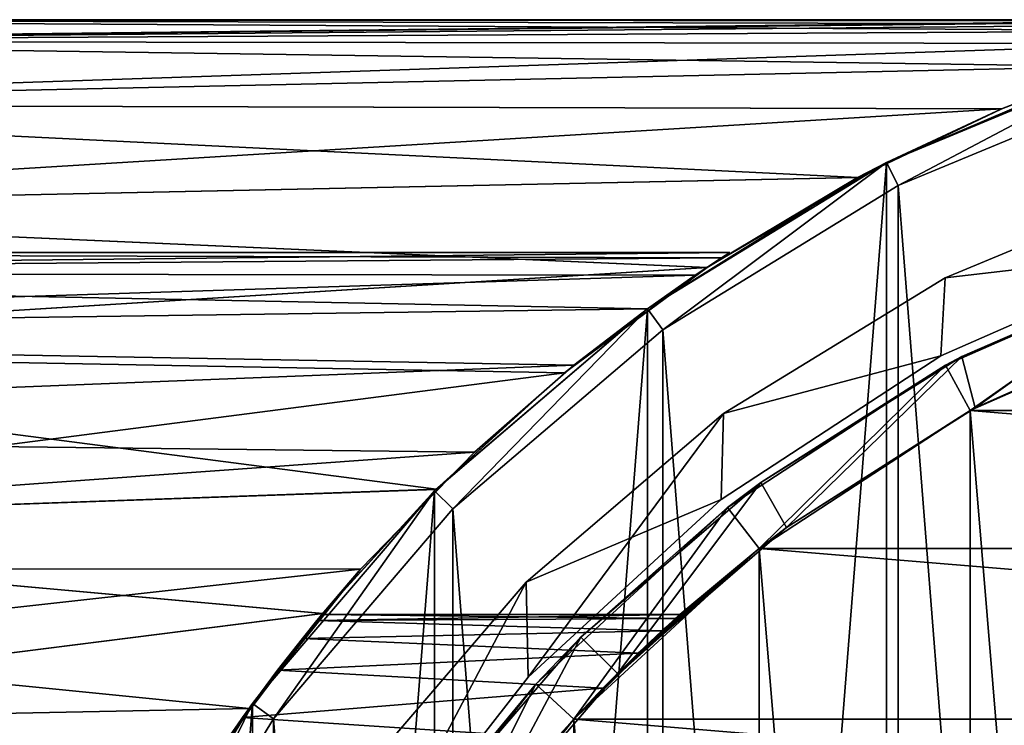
# Model space of a CAD drawing. Header units: millimetres. Extents: x -182 to 217, y -96 to 236.
# Tile 416 of 458: x 184 to 193, y 10 to 17. Entities that reach past the tile are written whole.
import ezdxf

# ---------------------------------------------------------------- set-up
doc = ezdxf.new("R2010")
doc.units = ezdxf.units.MM
doc.header["$LTSCALE"] = 52.148148
for name, color, linetype in [('823', 7, 'CONTINUOUS'), ('824', 7, 'CONTINUOUS'), ('826', 7, 'CONTINUOUS'), ('827', 7, 'CONTINUOUS'), ('829', 7, 'CONTINUOUS'), ('830', 7, 'CONTINUOUS'), ('832', 7, 'CONTINUOUS'), ('841', 7, 'CONTINUOUS'), ('845', 7, 'CONTINUOUS'), ('848', 7, 'CONTINUOUS'), ('850', 7, 'CONTINUOUS'), ('851', 7, 'CONTINUOUS'), ('852', 7, 'CONTINUOUS'), ('853', 7, 'CONTINUOUS'), ('861', 7, 'CONTINUOUS'), ('862', 7, 'CONTINUOUS'), ('863', 7, 'CONTINUOUS'), ('864', 7, 'CONTINUOUS'), ('880', 7, 'CONTINUOUS'), ('882', 7, 'CONTINUOUS'), ('885', 7, 'CONTINUOUS'), ('887', 7, 'CONTINUOUS'), ('888', 7, 'CONTINUOUS'), ('889', 7, 'CONTINUOUS')]:
    doc.layers.add(name, color=color, linetype=linetype)

msp = doc.modelspace()

# ---------------------------------------------------------------- linework, layer by layer
at = {"layer": '823', "color": 7, "linetype": 'CONTINUOUS', "true_color": 0xaaaaaa}
for points in [[(192.1688, 15.37, -69.5), (194.6697, 16.4058, -69.5), (192.1688, -15.37, -69.5), (192.1688, 15.37, -69.5)], [(192.1688, -15.37, -69.5), (194.6697, 16.4058, -69.5), (194.6697, -16.4058, -69.5), (192.1688, -15.37, -69.5)], [(189.8608, 13.9556, -69.5), (192.1688, 15.37, -69.5), (189.8608, -13.9556, -69.5), (189.8608, 13.9556, -69.5)], [(189.8608, -13.9556, -69.5), (192.1688, 15.37, -69.5), (192.1688, -15.37, -69.5), (189.8608, -13.9556, -69.5)], [(187.8024, 12.1976, -69.5), (189.8608, 13.9556, -69.5), (187.8024, -12.1976, -69.5), (187.8024, 12.1976, -69.5)], [(187.8024, -12.1976, -69.5), (189.8608, 13.9556, -69.5), (189.8608, -13.9556, -69.5), (187.8024, -12.1976, -69.5)], [(186.0444, 10.1392, -69.5), (187.8024, 12.1976, -69.5), (186.0444, -10.1392, -69.5), (186.0444, 10.1392, -69.5)], [(186.0444, -10.1392, -69.5), (187.8024, 12.1976, -69.5), (187.8024, -12.1976, -69.5), (186.0444, -10.1392, -69.5)], [(184.6301, 7.8312, -69.5), (186.0444, 10.1392, -69.5), (184.6301, -7.8312, -69.5), (184.6301, 7.8312, -69.5)], [(184.6301, -7.8312, -69.5), (186.0444, 10.1392, -69.5), (186.0444, -10.1392, -69.5), (184.6301, -7.8312, -69.5)]]:
    msp.add_3dface(points, dxfattribs=at)
at = {"layer": '824', "color": 7, "linetype": 'CONTINUOUS', "true_color": 0xaaaaaa}
for points in [[(194.6697, 16.4058, 29.5), (192.1688, 15.37, 29.5), (192.2822, 15.1471, 29.5), (194.6697, 16.4058, 29.5)], [(194.7467, 16.168, 29.5), (194.6697, 16.4058, 29.5), (192.2822, 15.1471, 29.5), (194.7467, 16.168, 29.5)], [(192.1688, 15.37, 29.5), (189.8608, 13.9556, 29.5), (190.0077, 13.7533, 29.5), (192.1688, 15.37, 29.5)], [(192.2822, 15.1471, 29.5), (192.1688, 15.37, 29.5), (190.0077, 13.7533, 29.5), (192.2822, 15.1471, 29.5)], [(189.8608, 13.9556, 29.5), (187.8024, 12.1976, 29.5), (187.9792, 12.0208, 29.5), (189.8608, 13.9556, 29.5)], [(190.0077, 13.7533, 29.5), (189.8608, 13.9556, 29.5), (187.9792, 12.0208, 29.5), (190.0077, 13.7533, 29.5)], [(187.8024, 12.1976, 29.5), (186.0444, 10.1392, 29.5), (186.2467, 9.9924, 29.5), (187.8024, 12.1976, 29.5)], [(187.9792, 12.0208, 29.5), (187.8024, 12.1976, 29.5), (186.2467, 9.9924, 29.5), (187.9792, 12.0208, 29.5)], [(186.0444, 10.1392, 29.5), (184.6301, 7.8312, 29.5), (184.8529, 7.7178, 29.5), (186.0444, 10.1392, 29.5)], [(186.2467, 9.9924, 29.5), (186.0444, 10.1392, 29.5), (184.8529, 7.7178, 29.5), (186.2467, 9.9924, 29.5)]]:
    msp.add_3dface(points, dxfattribs=at)
at = {"layer": '826', "color": 7, "linetype": 'CONTINUOUS', "true_color": 0xaaaaaa}
for points in [[(194.6697, 16.4058, -69.5), (192.1688, 15.37, -69.5), (194.3457, 16.297, 2.1307), (194.6697, 16.4058, -69.5)], [(192.1688, 15.37, 29.5), (194.6697, 16.4058, 29.5), (193.2822, 15.8882, 11.3036), (192.1688, 15.37, 29.5)], [(193.2822, 15.8882, 11.3036), (194.6697, 16.4058, 29.5), (194.3455, 16.2969, 9.8697), (193.2822, 15.8882, 11.3036)], [(194.3457, 16.297, 2.1307), (192.1688, 15.37, -69.5), (193.2837, 15.8888, 0.6983), (194.3457, 16.297, 2.1307)], [(191.8896, 15.2245, 12.9841), (192.1688, 15.37, 29.5), (193.2822, 15.8882, 11.3036), (191.8896, 15.2245, 12.9841)], [(193.2837, 15.8888, 0.6983), (192.1688, 15.37, -69.5), (191.8922, 15.2258, -0.9811), (193.2837, 15.8888, 0.6983)], [(192.1688, 15.37, -69.5), (189.8608, 13.9556, -69.5), (191.8922, 15.2258, -0.9811), (192.1688, 15.37, -69.5)], [(189.8608, 13.9556, 29.5), (192.1688, 15.37, 29.5), (190.4333, 14.3541, 14.6326), (189.8608, 13.9556, 29.5)], [(190.4333, 14.3541, 14.6326), (192.1688, 15.37, 29.5), (191.8896, 15.2245, 12.9841), (190.4333, 14.3541, 14.6326)], [(191.8922, 15.2258, -0.9811), (189.8608, 13.9556, -69.5), (190.4356, 14.3556, -2.6301), (191.8922, 15.2258, -0.9811)], [(189.0578, 13.3353, 16.1357), (189.8608, 13.9556, 29.5), (190.4333, 14.3541, 14.6326), (189.0578, 13.3353, 16.1357)], [(190.4356, 14.3556, -2.6301), (189.8608, 13.9556, -69.5), (189.0597, 13.3368, -4.1337), (190.4356, 14.3556, -2.6301)], [(189.8608, 13.9556, -69.5), (187.8024, 12.1976, -69.5), (189.0597, 13.3368, -4.1337), (189.8608, 13.9556, -69.5)], [(187.8024, 12.1976, 29.5), (189.8608, 13.9556, 29.5), (187.815, 12.2102, 17.4662), (187.8024, 12.1976, 29.5)], [(187.815, 12.2102, 17.4662), (189.8608, 13.9556, 29.5), (189.0578, 13.3353, 16.1357), (187.815, 12.2102, 17.4662)], [(189.0597, 13.3368, -4.1337), (187.8024, 12.1976, -69.5), (187.8166, 12.2117, -5.4646), (189.0597, 13.3368, -4.1337)], [(187.8024, 12.1976, -69.5), (186.0444, 10.1392, -69.5), (186.7219, 11.0115, -6.6218), (187.8024, 12.1976, -69.5)], [(186.0444, 10.1392, 29.5), (187.8024, 12.1976, 29.5), (186.7206, 11.0099, 18.6231), (186.0444, 10.1392, 29.5)], [(186.7206, 11.0099, 18.6231), (187.8024, 12.1976, 29.5), (187.815, 12.2102, 17.4662), (186.7206, 11.0099, 18.6231)], [(187.8166, 12.2117, -5.4646), (187.8024, 12.1976, -69.5), (186.7219, 11.0115, -6.6218), (187.8166, 12.2117, -5.4646)], [(185.7761, 9.7593, 19.6132), (186.0444, 10.1392, 29.5), (186.7206, 11.0099, 18.6231), (185.7761, 9.7593, 19.6132)], [(186.7219, 11.0115, -6.6218), (186.0444, 10.1392, -69.5), (185.7772, 9.7609, -7.6121), (186.7219, 11.0115, -6.6218)], [(186.0444, 10.1392, -69.5), (184.6301, 7.8312, -69.5), (185.7772, 9.7609, -7.6121), (186.0444, 10.1392, -69.5)], [(184.6301, 7.8312, 29.5), (186.0444, 10.1392, 29.5), (184.9767, 8.4772, 20.4464), (184.6301, 7.8312, 29.5)], [(184.9767, 8.4772, 20.4464), (186.0444, 10.1392, 29.5), (185.7761, 9.7593, 19.6132), (184.9767, 8.4772, 20.4464)]]:
    msp.add_3dface(points, dxfattribs=at)
at = {"layer": '827', "color": 7, "linetype": 'CONTINUOUS', "true_color": 0xaaaaaa}
for points in [[(192.9798, 12.9722, -67), (195.2107, -13.9508, -67), (195.2107, 13.9508, -67), (192.9798, 12.9722, -67)], [(190.9404, 11.6398, -67), (192.9798, -12.9722, -67), (192.9798, 12.9722, -67), (190.9404, 11.6398, -67)], [(192.9798, -12.9722, -67), (195.2107, -13.9508, -67), (192.9798, 12.9722, -67), (192.9798, -12.9722, -67)], [(189.1481, 9.9899, -67), (190.9404, -11.6398, -67), (190.9404, 11.6398, -67), (189.1481, 9.9899, -67)], [(190.9404, -11.6398, -67), (192.9798, -12.9722, -67), (190.9404, 11.6398, -67), (190.9404, -11.6398, -67)], [(187.6518, 8.0675, -67), (189.1481, -9.9899, -67), (189.1481, 9.9899, -67), (187.6518, 8.0675, -67)], [(189.1481, -9.9899, -67), (190.9404, -11.6398, -67), (189.1481, 9.9899, -67), (189.1481, -9.9899, -67)]]:
    msp.add_3dface(points, dxfattribs=at)
at = {"layer": '829', "color": 7, "linetype": 'CONTINUOUS', "true_color": 0xaaaaaa}
for points in [[(192.9798, 12.9722, -67), (195.2107, 13.9508, -67), (192.9798, 12.9722, 24), (192.9798, 12.9722, -67)], [(192.9798, 12.9722, 24), (195.2107, 13.9508, -67), (195.2107, 13.9508, 24), (192.9798, 12.9722, 24)], [(190.9404, 11.6398, -67), (192.9798, 12.9722, -67), (190.9404, 11.6398, 24), (190.9404, 11.6398, -67)], [(190.9404, 11.6398, 24), (192.9798, 12.9722, -67), (192.9798, 12.9722, 24), (190.9404, 11.6398, 24)], [(189.1481, 9.9899, -67), (190.9404, 11.6398, -67), (189.4295, 10.2873, -2.5728), (189.1481, 9.9899, -67)], [(190.9404, 11.6398, 24), (189.1481, 9.9899, 24), (190.1312, 10.9622, 12.6137), (190.9404, 11.6398, 24)], [(189.4295, 10.2873, -2.5728), (190.9404, 11.6398, -67), (189.7701, 10.626, -1.8975), (189.4295, 10.2873, -2.5728)], [(189.7701, 10.626, -1.8975), (190.9404, 11.6398, -67), (190.0005, 10.8431, -1.2429), (189.7701, 10.626, -1.8975)], [(190.0005, 10.8431, -1.2429), (190.9404, 11.6398, -67), (190.1312, 10.9622, -0.6137), (190.0005, 10.8431, -1.2429)], [(190.1312, 10.9622, -0.6137), (190.9404, 11.6398, -67), (190.1734, 11), (190.1312, 10.9622, -0.6137)], [(190.1734, 11, 12), (190.9404, 11.6398, 24), (190.1312, 10.9622, 12.6137), (190.1734, 11, 12)], [(190.9404, 11.6398, -67), (190.9404, 11.6398, 24), (190.1734, 11, 12), (190.9404, 11.6398, -67)], [(190.1734, 11), (190.9404, 11.6398, -67), (190.1734, 11, 12), (190.1734, 11)], [(190.1312, 10.9622, 12.6137), (189.1481, 9.9899, 24), (190.0005, 10.8431, 13.2429), (190.1312, 10.9622, 12.6137)], [(190.0005, 10.8431, 13.2429), (189.1481, 9.9899, 24), (189.7701, 10.626, 13.8975), (190.0005, 10.8431, 13.2429)], [(189.7701, 10.626, 13.8975), (189.1481, 9.9899, 24), (189.4295, 10.2873, 14.5728), (189.7701, 10.626, 13.8975)], [(188.9819, 9.8063, -3.2422), (189.1481, 9.9899, -67), (189.4295, 10.2873, -2.5728), (188.9819, 9.8063, -3.2422)], [(189.4295, 10.2873, 14.5728), (189.1481, 9.9899, 24), (188.9819, 9.8063, 15.2422), (189.4295, 10.2873, 14.5728)], [(187.6518, 8.0675, -67), (189.1481, 9.9899, -67), (187.9111, 8.451, -4.358), (187.6518, 8.0675, -67)], [(189.1481, 9.9899, 24), (187.6518, 8.0675, 24), (188.9819, 9.8063, 15.2422), (189.1481, 9.9899, 24)], [(187.9111, 8.451, -4.358), (189.1481, 9.9899, -67), (188.4581, 9.1841, -3.8551), (187.9111, 8.451, -4.358)], [(188.4581, 9.1841, -3.8551), (189.1481, 9.9899, -67), (188.9819, 9.8063, -3.2422), (188.4581, 9.1841, -3.8551)]]:
    msp.add_3dface(points, dxfattribs=at)
at = {"layer": '830', "color": 7, "linetype": 'CONTINUOUS', "true_color": 0xaaaaaa}
for points in [[(192.7418, 13.412, 24), (192.9798, 12.9722, 24), (195.0483, 14.4237, 24), (192.7418, 13.412, 24)], [(192.9798, 12.9722, 24), (195.2107, 13.9508, 24), (195.0483, 14.4237, 24), (192.9798, 12.9722, 24)], [(190.6332, 12.0344, 24), (190.9404, 11.6398, 24), (192.7418, 13.412, 24), (190.6332, 12.0344, 24)], [(190.9404, 11.6398, 24), (192.9798, 12.9722, 24), (192.7418, 13.412, 24), (190.9404, 11.6398, 24)], [(188.7802, 10.3285, 24), (189.1481, 9.9899, 24), (190.6332, 12.0344, 24), (188.7802, 10.3285, 24)], [(189.1481, 9.9899, 24), (190.9404, 11.6398, 24), (190.6332, 12.0344, 24), (189.1481, 9.9899, 24)], [(187.2332, 8.341, 24), (187.6518, 8.0675, 24), (188.7802, 10.3285, 24), (187.2332, 8.341, 24)], [(187.6518, 8.0675, 24), (189.1481, 9.9899, 24), (188.7802, 10.3285, 24), (187.6518, 8.0675, 24)]]:
    msp.add_3dface(points, dxfattribs=at)
at = {"layer": '832', "color": 7, "linetype": 'CONTINUOUS', "true_color": 0xaaaaaa}
for points in [[(192.7418, 13.412, 24), (195.0483, 14.4237, 24), (192.8971, 13.4949, 27), (192.7418, 13.412, 24)], [(195.0483, 14.4237, 24), (195, 14.407, 24.5), (192.8971, 13.4949, 27), (195.0483, 14.4237, 24)], [(195, 14.407, 24.5), (195, 14.407, 27), (192.8971, 13.4949, 27), (195, 14.407, 24.5)], [(190.9547, 12.2778, 27), (192.7418, 13.412, 24), (192.8971, 13.4949, 27), (190.9547, 12.2778, 27)], [(190.6332, 12.0344, 24), (192.7418, 13.412, 24), (190.9547, 12.2778, 27), (190.6332, 12.0344, 24)], [(189.2166, 10.7834, 27), (190.6332, 12.0344, 24), (190.9547, 12.2778, 27), (189.2166, 10.7834, 27)], [(188.7802, 10.3285, 24), (190.6332, 12.0344, 24), (189.2166, 10.7834, 27), (188.7802, 10.3285, 24)], [(187.7222, 9.0453, 27), (188.7802, 10.3285, 24), (189.2166, 10.7834, 27), (187.7222, 9.0453, 27)], [(187.2332, 8.341, 24), (188.7802, 10.3285, 24), (187.7222, 9.0453, 27), (187.2332, 8.341, 24)]]:
    msp.add_3dface(points, dxfattribs=at)
at = {"layer": '841', "color": 7, "linetype": 'CONTINUOUS', "true_color": 0xaaaaaa}
for points in [[(190.1734, 11), (190.1734, 11, 12), (186.7123, 11), (190.1734, 11)], [(190.1734, 11, 12), (186.7123, 11, 12), (186.7123, 11), (190.1734, 11, 12)]]:
    msp.add_3dface(points, dxfattribs=at)
at = {"layer": '845', "color": 7, "linetype": 'CONTINUOUS', "true_color": 0xaaaaaa}
for points in [[(186.666, 10.9438, 12.7472), (190.0005, 10.8431, 13.2429), (186.525, 10.7697, 13.5001), (186.666, 10.9438, 12.7472)], [(186.7123, 11, 12), (190.1312, 10.9622, 12.6137), (186.666, 10.9438, 12.7472), (186.7123, 11, 12)], [(190.1312, 10.9622, 12.6137), (190.0005, 10.8431, 13.2429), (186.666, 10.9438, 12.7472), (190.1312, 10.9622, 12.6137)], [(190.1734, 11, 12), (190.1312, 10.9622, 12.6137), (186.7123, 11, 12), (190.1734, 11, 12)], [(186.525, 10.7697, 13.5001), (189.7701, 10.626, 13.8975), (186.285, 10.4624, 14.2555), (186.525, 10.7697, 13.5001)], [(190.0005, 10.8431, 13.2429), (189.7701, 10.626, 13.8975), (186.525, 10.7697, 13.5001), (190.0005, 10.8431, 13.2429)], [(189.7701, 10.626, 13.8975), (189.4295, 10.2873, 14.5728), (186.285, 10.4624, 14.2555), (189.7701, 10.626, 13.8975)], [(186.285, 10.4624, 14.2555), (189.4295, 10.2873, 14.5728), (185.9472, 10.004, 14.9946), (186.285, 10.4624, 14.2555)], [(189.4295, 10.2873, 14.5728), (188.9819, 9.8063, 15.2422), (185.9472, 10.004, 14.9946), (189.4295, 10.2873, 14.5728)], [(185.9472, 10.004, 14.9946), (188.9819, 9.8063, 15.2422), (185.529, 9.389, 15.6762), (185.9472, 10.004, 14.9946)]]:
    msp.add_3dface(points, dxfattribs=at)
at = {"layer": '848', "color": 7, "linetype": 'CONTINUOUS', "true_color": 0xaaaaaa}
for points in [[(186.525, 10.7697, -1.5001), (190.0005, 10.8431, -1.2429), (186.666, 10.9438, -0.7472), (186.525, 10.7697, -1.5001)], [(190.1312, 10.9622, -0.6137), (190.1734, 11), (186.666, 10.9438, -0.7472), (190.1312, 10.9622, -0.6137)], [(190.1734, 11), (186.7123, 11), (186.666, 10.9438, -0.7472), (190.1734, 11)], [(190.0005, 10.8431, -1.2429), (190.1312, 10.9622, -0.6137), (186.666, 10.9438, -0.7472), (190.0005, 10.8431, -1.2429)], [(186.285, 10.4624, -2.2555), (189.7701, 10.626, -1.8975), (186.525, 10.7697, -1.5001), (186.285, 10.4624, -2.2555)], [(189.7701, 10.626, -1.8975), (190.0005, 10.8431, -1.2429), (186.525, 10.7697, -1.5001), (189.7701, 10.626, -1.8975)], [(189.4295, 10.2873, -2.5728), (189.7701, 10.626, -1.8975), (186.285, 10.4624, -2.2555), (189.4295, 10.2873, -2.5728)], [(185.9472, 10.004, -2.9946), (189.4295, 10.2873, -2.5728), (186.285, 10.4624, -2.2555), (185.9472, 10.004, -2.9946)], [(188.9819, 9.8063, -3.2422), (189.4295, 10.2873, -2.5728), (185.9472, 10.004, -2.9946), (188.9819, 9.8063, -3.2422)], [(185.529, 9.389, -3.6762), (188.9819, 9.8063, -3.2422), (185.9472, 10.004, -2.9946), (185.529, 9.389, -3.6762)]]:
    msp.add_3dface(points, dxfattribs=at)
at = {"layer": '850', "color": 7, "linetype": 'CONTINUOUS', "true_color": 0xaaaaaa}
for points in [[(195.8364, 16.74, 6.5797), (195.8769, 16.75, 6), (177.5, 16.5438, 8.6203), (195.8364, 16.74, 6.5797)], [(177.5, 16.5438, 8.6203), (195.8769, 16.75, 6), (177.5, 16.75, 6), (177.5, 16.5438, 8.6203)], [(195.7063, 16.7071, 7.1982), (195.8364, 16.74, 6.5797), (177.5, 16.5438, 8.6203), (195.7063, 16.7071, 7.1982)], [(195.4578, 16.6412, 7.9058), (195.7063, 16.7071, 7.1982), (177.5, 16.5438, 8.6203), (195.4578, 16.6412, 7.9058)], [(195.0347, 16.5199, 8.7665), (195.4578, 16.6412, 7.9058), (177.5, 16.5438, 8.6203), (195.0347, 16.5199, 8.7665)], [(177.5, 15.9302, 11.1761), (195.0347, 16.5199, 8.7665), (177.5, 16.5438, 8.6203), (177.5, 15.9302, 11.1761)], [(194.3455, 16.2969, 9.8697), (195.0347, 16.5199, 8.7665), (177.5, 15.9302, 11.1761), (194.3455, 16.2969, 9.8697)], [(193.2822, 15.8882, 11.3036), (194.3455, 16.2969, 9.8697), (177.5, 15.9302, 11.1761), (193.2822, 15.8882, 11.3036)], [(177.5, 14.9243, 13.6044), (193.2822, 15.8882, 11.3036), (177.5, 15.9302, 11.1761), (177.5, 14.9243, 13.6044)], [(191.8896, 15.2245, 12.9841), (193.2822, 15.8882, 11.3036), (177.5, 14.9243, 13.6044), (191.8896, 15.2245, 12.9841)], [(190.4333, 14.3541, 14.6326), (191.8896, 15.2245, 12.9841), (177.5, 14.9243, 13.6044), (190.4333, 14.3541, 14.6326)], [(177.5, 13.551, 15.8454), (190.4333, 14.3541, 14.6326), (177.5, 14.9243, 13.6044), (177.5, 13.551, 15.8454)], [(189.0578, 13.3353, 16.1357), (190.4333, 14.3541, 14.6326), (177.5, 13.551, 15.8454), (189.0578, 13.3353, 16.1357)], [(177.5, 11.844, 17.844), (189.0578, 13.3353, 16.1357), (177.5, 13.551, 15.8454), (177.5, 11.844, 17.844)], [(187.815, 12.2102, 17.4662), (189.0578, 13.3353, 16.1357), (177.5, 11.844, 17.844), (187.815, 12.2102, 17.4662)], [(186.7206, 11.0099, 18.6231), (187.815, 12.2102, 17.4662), (177.5, 11.844, 17.844), (186.7206, 11.0099, 18.6231)], [(177.5, 9.8454, 19.551), (186.7206, 11.0099, 18.6231), (177.5, 11.844, 17.844), (177.5, 9.8454, 19.551)], [(185.7761, 9.7593, 19.6132), (186.7206, 11.0099, 18.6231), (177.5, 9.8454, 19.551), (185.7761, 9.7593, 19.6132)]]:
    msp.add_3dface(points, dxfattribs=at)
at = {"layer": '851', "color": 7, "linetype": 'CONTINUOUS', "true_color": 0xaaaaaa}
for points in [[(195.8769, 16.75, 6), (195.8364, 16.74, 5.4204), (177.5, 16.75, 6), (195.8769, 16.75, 6)], [(195.8364, 16.74, 5.4204), (195.7064, 16.7071, 4.8021), (177.5, 16.75, 6), (195.8364, 16.74, 5.4204)], [(195.7064, 16.7071, 4.8021), (195.4577, 16.6412, 4.0941), (177.5, 16.75, 6), (195.7064, 16.7071, 4.8021)], [(177.5, 16.75, 6), (195.4577, 16.6412, 4.0941), (177.5, 16.5438, 3.3797), (177.5, 16.75, 6)], [(195.4577, 16.6412, 4.0941), (195.0348, 16.52, 3.2336), (177.5, 16.5438, 3.3797), (195.4577, 16.6412, 4.0941)], [(195.0348, 16.52, 3.2336), (194.3457, 16.297, 2.1307), (177.5, 16.5438, 3.3797), (195.0348, 16.52, 3.2336)], [(177.5, 16.5438, 3.3797), (194.3457, 16.297, 2.1307), (177.5, 15.9302, 0.8239), (177.5, 16.5438, 3.3797)], [(194.3457, 16.297, 2.1307), (193.2837, 15.8888, 0.6983), (177.5, 15.9302, 0.8239), (194.3457, 16.297, 2.1307)], [(193.2837, 15.8888, 0.6983), (191.8922, 15.2258, -0.9811), (177.5, 15.9302, 0.8239), (193.2837, 15.8888, 0.6983)], [(177.5, 15.9302, 0.8239), (191.8922, 15.2258, -0.9811), (177.5, 14.9243, -1.6044), (177.5, 15.9302, 0.8239)], [(191.8922, 15.2258, -0.9811), (190.4356, 14.3556, -2.6301), (177.5, 14.9243, -1.6044), (191.8922, 15.2258, -0.9811)], [(177.5, 14.9243, -1.6044), (190.4356, 14.3556, -2.6301), (177.5, 13.551, -3.8454), (177.5, 14.9243, -1.6044)], [(190.4356, 14.3556, -2.6301), (189.0597, 13.3368, -4.1337), (177.5, 13.551, -3.8454), (190.4356, 14.3556, -2.6301)], [(189.0597, 13.3368, -4.1337), (187.8166, 12.2117, -5.4646), (177.5, 13.551, -3.8454), (189.0597, 13.3368, -4.1337)], [(177.5, 13.551, -3.8454), (187.8166, 12.2117, -5.4646), (177.5, 11.844, -5.844), (177.5, 13.551, -3.8454)], [(187.8166, 12.2117, -5.4646), (186.7219, 11.0115, -6.6218), (177.5, 11.844, -5.844), (187.8166, 12.2117, -5.4646)], [(177.5, 11.844, -5.844), (186.7219, 11.0115, -6.6218), (177.5, 9.8454, -7.551), (177.5, 11.844, -5.844)], [(186.7219, 11.0115, -6.6218), (185.7772, 9.7609, -7.6121), (177.5, 9.8454, -7.551), (186.7219, 11.0115, -6.6218)]]:
    msp.add_3dface(points, dxfattribs=at)
at = {"layer": '852', "color": 7, "linetype": 'CONTINUOUS', "true_color": 0xaaaaaa}
for points in [[(172.5, 14.5, 6), (172.5, 14.3022, 3.6133), (190.6559, 14.5, 6), (172.5, 14.5, 6)], [(190.6559, 14.5, 6), (172.5, 14.3022, 3.6133), (190.5754, 14.4478, 4.7707), (190.6559, 14.5, 6)], [(190.5754, 14.4478, 4.7707), (172.5, 14.3022, 3.6133), (190.322, 14.2793, 3.4797), (190.5754, 14.4478, 4.7707)], [(172.5, 14.3022, 3.6133), (172.5, 13.7144, 1.2919), (190.322, 14.2793, 3.4797), (172.5, 14.3022, 3.6133)], [(190.322, 14.2793, 3.4797), (172.5, 13.7144, 1.2919), (189.8611, 13.9558, 2.0648), (190.322, 14.2793, 3.4797)], [(189.8611, 13.9558, 2.0648), (172.5, 13.7144, 1.2919), (189.1487, 13.4094, 0.483), (189.8611, 13.9558, 2.0648)], [(172.5, 13.7144, 1.2919), (172.5, 12.7524, -0.9012), (189.1487, 13.4094, 0.483), (172.5, 13.7144, 1.2919)], [(189.1487, 13.4094, 0.483), (172.5, 12.7524, -0.9012), (188.1874, 12.5708, -1.2267), (189.1487, 13.4094, 0.483)], [(172.5, 12.7524, -0.9012), (172.5, 11.4425, -2.9061), (188.1874, 12.5708, -1.2267), (172.5, 12.7524, -0.9012)], [(188.1874, 12.5708, -1.2267), (172.5, 11.4425, -2.9061), (187.0883, 11.439, -2.9106), (188.1874, 12.5708, -1.2267)], [(172.5, 11.4425, -2.9061), (172.5, 9.8206, -4.668), (187.0883, 11.439, -2.9106), (172.5, 11.4425, -2.9061)], [(187.0883, 11.439, -2.9106), (172.5, 9.8206, -4.668), (186.0111, 10.0933, -4.4104), (187.0883, 11.439, -2.9106)], [(186.0111, 10.0933, -4.4104), (172.5, 9.8206, -4.668), (185.0589, 8.6213, -5.6586), (186.0111, 10.0933, -4.4104)]]:
    msp.add_3dface(points, dxfattribs=at)
at = {"layer": '853', "color": 7, "linetype": 'CONTINUOUS', "true_color": 0xaaaaaa}
for points in [[(172.5, 14.3022, 8.3867), (172.5, 14.5, 6), (190.5753, 14.4478, 7.2295), (172.5, 14.3022, 8.3867)], [(172.5, 14.5, 6), (190.6559, 14.5, 6), (190.5753, 14.4478, 7.2295), (172.5, 14.5, 6)], [(190.3219, 14.2792, 8.5207), (172.5, 14.3022, 8.3867), (190.5753, 14.4478, 7.2295), (190.3219, 14.2792, 8.5207)], [(172.5, 13.7144, 10.7081), (172.5, 14.3022, 8.3867), (189.8609, 13.9557, 9.9357), (172.5, 13.7144, 10.7081)], [(189.8609, 13.9557, 9.9357), (172.5, 14.3022, 8.3867), (190.3219, 14.2792, 8.5207), (189.8609, 13.9557, 9.9357)], [(189.1485, 13.4092, 11.5175), (172.5, 13.7144, 10.7081), (189.8609, 13.9557, 9.9357), (189.1485, 13.4092, 11.5175)], [(172.5, 12.7524, 12.9012), (172.5, 13.7144, 10.7081), (189.1485, 13.4092, 11.5175), (172.5, 12.7524, 12.9012)], [(188.187, 12.5704, 13.2273), (172.5, 12.7524, 12.9012), (189.1485, 13.4092, 11.5175), (188.187, 12.5704, 13.2273)], [(172.5, 11.4425, 14.9061), (172.5, 12.7524, 12.9012), (188.187, 12.5704, 13.2273), (172.5, 11.4425, 14.9061)], [(187.0878, 11.4385, 14.9113), (172.5, 11.4425, 14.9061), (188.187, 12.5704, 13.2273), (187.0878, 11.4385, 14.9113)], [(172.5, 9.8206, 16.668), (172.5, 11.4425, 14.9061), (186.0106, 10.0926, 16.411), (172.5, 9.8206, 16.668)], [(186.0106, 10.0926, 16.411), (172.5, 11.4425, 14.9061), (187.0878, 11.4385, 14.9113), (186.0106, 10.0926, 16.411)], [(185.0585, 8.6205, 17.6592), (172.5, 9.8206, 16.668), (186.0106, 10.0926, 16.411), (185.0585, 8.6205, 17.6592)]]:
    msp.add_3dface(points, dxfattribs=at)
at = {"layer": '861', "color": 7, "linetype": 'CONTINUOUS', "true_color": 0xaaaaaa}
for points in [[(194.7467, 16.168, 29.5), (192.2822, 15.1471, 29.5), (194.7467, 16.168, 31.5), (194.7467, 16.168, 29.5)], [(194.7467, 16.168, 31.5), (192.2822, 15.1471, 29.5), (192.2822, 15.1471, 31.5), (194.7467, 16.168, 31.5)], [(192.2822, 15.1471, 31.5), (190.0077, 13.7533, 29.5), (190.0076, 13.7533, 31.5), (192.2822, 15.1471, 31.5)], [(192.2822, 15.1471, 29.5), (190.0077, 13.7533, 29.5), (192.2822, 15.1471, 31.5), (192.2822, 15.1471, 29.5)], [(190.0077, 13.7533, 29.5), (187.9792, 12.0208, 29.5), (190.0076, 13.7533, 31.5), (190.0077, 13.7533, 29.5)], [(190.0076, 13.7533, 31.5), (187.9792, 12.0208, 29.5), (187.9792, 12.0208, 31.5), (190.0076, 13.7533, 31.5)], [(187.9792, 12.0208, 29.5), (186.2467, 9.9924, 29.5), (187.9792, 12.0208, 31.5), (187.9792, 12.0208, 29.5)], [(187.9792, 12.0208, 31.5), (186.2467, 9.9924, 29.5), (186.2467, 9.9924, 31.5), (187.9792, 12.0208, 31.5)], [(186.2467, 9.9924, 29.5), (184.8529, 7.7178, 29.5), (186.2467, 9.9924, 31.5), (186.2467, 9.9924, 29.5)], [(186.2467, 9.9924, 31.5), (184.8529, 7.7178, 29.5), (184.8529, 7.7179, 31.5), (186.2467, 9.9924, 31.5)]]:
    msp.add_3dface(points, dxfattribs=at)
at = {"layer": '862', "color": 7, "linetype": 'CONTINUOUS', "true_color": 0xaaaaaa}
for points in [[(194.7467, 16.168, 31.5), (192.2822, 15.1471, 31.5), (194.7467, -16.168, 31.5), (194.7467, 16.168, 31.5)], [(192.2822, 15.1471, 31.5), (190.0076, 13.7533, 31.5), (192.2822, -15.1471, 31.5), (192.2822, 15.1471, 31.5)], [(192.2822, 15.1471, 31.5), (192.2822, -15.1471, 31.5), (194.7467, -16.168, 31.5), (192.2822, 15.1471, 31.5)], [(190.0076, 13.7533, 31.5), (187.9792, 12.0208, 31.5), (190.0076, -13.7533, 31.5), (190.0076, 13.7533, 31.5)], [(190.0076, 13.7533, 31.5), (190.0076, -13.7533, 31.5), (192.2822, -15.1471, 31.5), (190.0076, 13.7533, 31.5)], [(187.9792, 12.0208, 31.5), (186.2467, 9.9924, 31.5), (187.9792, -12.0208, 31.5), (187.9792, 12.0208, 31.5)], [(187.9792, 12.0208, 31.5), (187.9792, -12.0208, 31.5), (190.0076, -13.7533, 31.5), (187.9792, 12.0208, 31.5)], [(186.2467, 9.9924, 31.5), (184.8529, 7.7179, 31.5), (186.2467, -9.9924, 31.5), (186.2467, 9.9924, 31.5)], [(186.2467, 9.9924, 31.5), (186.2467, -9.9924, 31.5), (187.9792, -12.0208, 31.5), (186.2467, 9.9924, 31.5)]]:
    msp.add_3dface(points, dxfattribs=at)
at = {"layer": '863', "color": 7, "linetype": 'CONTINUOUS', "true_color": 0xaaaaaa}
for points in [[(195.2107, 13.9508, 29.5), (207.0202, 12.9723, 29.5), (192.9798, 12.9723, 29.5), (195.2107, 13.9508, 29.5)], [(192.9798, 12.9723, 29.5), (209.0596, 11.6398, 29.5), (190.9404, 11.6398, 29.5), (192.9798, 12.9723, 29.5)], [(207.0202, 12.9723, 29.5), (209.0596, 11.6398, 29.5), (192.9798, 12.9723, 29.5), (207.0202, 12.9723, 29.5)], [(190.9404, 11.6398, 29.5), (210.8519, 9.9899, 29.5), (189.1481, 9.9899, 29.5), (190.9404, 11.6398, 29.5)], [(209.0596, 11.6398, 29.5), (210.8519, 9.9899, 29.5), (190.9404, 11.6398, 29.5), (209.0596, 11.6398, 29.5)], [(189.1481, 9.9899, 29.5), (212.3482, 8.0675, 29.5), (187.6518, 8.0675, 29.5), (189.1481, 9.9899, 29.5)], [(210.8519, 9.9899, 29.5), (212.3482, 8.0675, 29.5), (189.1481, 9.9899, 29.5), (210.8519, 9.9899, 29.5)]]:
    msp.add_3dface(points, dxfattribs=at)
at = {"layer": '864', "color": 7, "linetype": 'CONTINUOUS', "true_color": 0xaaaaaa}
for points in [[(195.2107, 13.9508, 29.5), (192.9798, 12.9723, 29.5), (195, 13.8767, 27), (195.2107, 13.9508, 29.5)], [(195, 13.8767, 27), (192.9798, 12.9723, 29.5), (193.0276, 12.998, 27), (195, 13.8767, 27)], [(192.9798, 12.9723, 29.5), (190.9404, 11.6398, 29.5), (191.2047, 11.8408, 27), (192.9798, 12.9723, 29.5)], [(193.0276, 12.998, 27), (192.9798, 12.9723, 29.5), (191.2047, 11.8408, 27), (193.0276, 12.998, 27)], [(191.2047, 11.8408, 27), (190.9404, 11.6398, 29.5), (189.5702, 10.4298, 27), (191.2047, 11.8408, 27)], [(190.9404, 11.6398, 29.5), (189.1481, 9.9899, 29.5), (189.5702, 10.4298, 27), (190.9404, 11.6398, 29.5)], [(189.5702, 10.4298, 27), (189.1481, 9.9899, 29.5), (188.1592, 8.7953, 27), (189.5702, 10.4298, 27)], [(189.1481, 9.9899, 29.5), (187.6518, 8.0675, 29.5), (188.1592, 8.7953, 27), (189.1481, 9.9899, 29.5)]]:
    msp.add_3dface(points, dxfattribs=at)
at = {"layer": '880', "color": 7, "linetype": 'CONTINUOUS', "true_color": 0xaaaaaa}
for points in [[(190.6559, 14.5, 6), (190.5754, 14.4478, 4.7707), (190.5753, 14.4478, 7.2295), (190.6559, 14.5, 6)], [(190.322, 14.2793, 3.4797), (190.3219, 14.2792, 8.5207), (190.5753, 14.4478, 7.2295), (190.322, 14.2793, 3.4797)], [(190.5754, 14.4478, 4.7707), (190.322, 14.2793, 3.4797), (190.5753, 14.4478, 7.2295), (190.5754, 14.4478, 4.7707)], [(189.8611, 13.9558, 2.0648), (189.8609, 13.9557, 9.9357), (190.3219, 14.2792, 8.5207), (189.8611, 13.9558, 2.0648)], [(190.322, 14.2793, 3.4797), (189.8611, 13.9558, 2.0648), (190.3219, 14.2792, 8.5207), (190.322, 14.2793, 3.4797)], [(189.1487, 13.4094, 0.483), (189.1485, 13.4092, 11.5175), (189.8609, 13.9557, 9.9357), (189.1487, 13.4094, 0.483)], [(189.8611, 13.9558, 2.0648), (189.1487, 13.4094, 0.483), (189.8609, 13.9557, 9.9357), (189.8611, 13.9558, 2.0648)], [(188.1874, 12.5708, -1.2267), (188.187, 12.5704, 13.2273), (189.1485, 13.4092, 11.5175), (188.1874, 12.5708, -1.2267)], [(189.1487, 13.4094, 0.483), (188.1874, 12.5708, -1.2267), (189.1485, 13.4092, 11.5175), (189.1487, 13.4094, 0.483)], [(187.0883, 11.439, -2.9106), (187.0878, 11.4385, 14.9113), (188.187, 12.5704, 13.2273), (187.0883, 11.439, -2.9106)], [(188.1874, 12.5708, -1.2267), (187.0883, 11.439, -2.9106), (188.187, 12.5704, 13.2273), (188.1874, 12.5708, -1.2267)], [(186.285, 10.4624, 14.2555), (186.0106, 10.0926, 16.411), (187.0878, 11.4385, 14.9113), (186.285, 10.4624, 14.2555)], [(186.666, 10.9438, -0.7472), (187.0883, 11.439, -2.9106), (186.0111, 10.0933, -4.4104), (186.666, 10.9438, -0.7472)], [(186.525, 10.7697, 13.5001), (186.285, 10.4624, 14.2555), (187.0878, 11.4385, 14.9113), (186.525, 10.7697, 13.5001)], [(186.666, 10.9438, 12.7472), (186.525, 10.7697, 13.5001), (187.0878, 11.4385, 14.9113), (186.666, 10.9438, 12.7472)], [(186.666, 10.9438, -0.7472), (186.7123, 11), (187.0883, 11.439, -2.9106), (186.666, 10.9438, -0.7472)], [(186.7123, 11, 12), (186.666, 10.9438, 12.7472), (187.0878, 11.4385, 14.9113), (186.7123, 11, 12)], [(187.0883, 11.439, -2.9106), (186.7123, 11), (187.0878, 11.4385, 14.9113), (187.0883, 11.439, -2.9106)], [(186.7123, 11), (186.7123, 11, 12), (187.0878, 11.4385, 14.9113), (186.7123, 11)], [(186.525, 10.7697, -1.5001), (186.666, 10.9438, -0.7472), (186.0111, 10.0933, -4.4104), (186.525, 10.7697, -1.5001)], [(186.285, 10.4624, -2.2555), (186.525, 10.7697, -1.5001), (186.0111, 10.0933, -4.4104), (186.285, 10.4624, -2.2555)], [(186.285, 10.4624, 14.2555), (185.9472, 10.004, 14.9946), (186.0106, 10.0926, 16.411), (186.285, 10.4624, 14.2555)], [(185.9472, 10.004, -2.9946), (186.285, 10.4624, -2.2555), (186.0111, 10.0933, -4.4104), (185.9472, 10.004, -2.9946)], [(185.0685, 8.6378, 16.2476), (185.0585, 8.6205, 17.6592), (186.0106, 10.0926, 16.411), (185.0685, 8.6378, 16.2476)], [(185.9472, 10.004, -2.9946), (186.0111, 10.0933, -4.4104), (185.0589, 8.6213, -5.6586), (185.9472, 10.004, -2.9946)], [(185.529, 9.389, 15.6762), (185.0685, 8.6378, 16.2476), (186.0106, 10.0926, 16.411), (185.529, 9.389, 15.6762)], [(185.9472, 10.004, 14.9946), (185.529, 9.389, 15.6762), (186.0106, 10.0926, 16.411), (185.9472, 10.004, 14.9946)], [(185.529, 9.389, -3.6762), (185.9472, 10.004, -2.9946), (185.0589, 8.6213, -5.6586), (185.529, 9.389, -3.6762)]]:
    msp.add_3dface(points, dxfattribs=at)
at = {"layer": '882', "color": 7, "linetype": 'CONTINUOUS', "true_color": 0xaaaaaa}
for points in [[(192.8971, 13.4949, 27), (195, 14.407, 27), (193.0276, 12.998, 27), (192.8971, 13.4949, 27)], [(195, 14.407, 27), (195, 13.8767, 27), (193.0276, 12.998, 27), (195, 14.407, 27)], [(190.9547, 12.2778, 27), (192.8971, 13.4949, 27), (191.2047, 11.8408, 27), (190.9547, 12.2778, 27)], [(192.8971, 13.4949, 27), (193.0276, 12.998, 27), (191.2047, 11.8408, 27), (192.8971, 13.4949, 27)], [(189.2166, 10.7834, 27), (190.9547, 12.2778, 27), (189.5702, 10.4298, 27), (189.2166, 10.7834, 27)], [(190.9547, 12.2778, 27), (191.2047, 11.8408, 27), (189.5702, 10.4298, 27), (190.9547, 12.2778, 27)], [(187.7222, 9.0453, 27), (189.2166, 10.7834, 27), (188.1592, 8.7953, 27), (187.7222, 9.0453, 27)], [(189.2166, 10.7834, 27), (189.5702, 10.4298, 27), (188.1592, 8.7953, 27), (189.2166, 10.7834, 27)]]:
    msp.add_3dface(points, dxfattribs=at)
at = {"layer": '885', "color": 7, "linetype": 'CONTINUOUS', "true_color": 0xaaaaaa}
for points in [[(195.0557, 15.2169, 28), (192.7361, 14.2561, 28), (195.0159, 14.5183, 28), (195.0557, 15.2169, 28)], [(195.0159, 14.5183, 28), (192.7361, 14.2561, 28), (192.6942, 13.4999, 28), (195.0159, 14.5183, 28)], [(192.7361, 14.2561, 28), (190.5954, 12.9443, 28), (192.6942, 13.4999, 28), (192.7361, 14.2561, 28)], [(192.6942, 13.4999, 28), (190.5954, 12.9443, 28), (190.5718, 12.1133, 28), (192.6942, 13.4999, 28)], [(190.5954, 12.9443, 28), (188.6863, 11.3137, 28), (190.5718, 12.1133, 28), (190.5954, 12.9443, 28)], [(190.5718, 12.1133, 28), (188.6863, 11.3137, 28), (188.7066, 10.3963, 28), (190.5718, 12.1133, 28)], [(188.6863, 11.3137, 28), (187.0557, 9.4045, 28), (187.1495, 8.3957, 28), (188.6863, 11.3137, 28)], [(188.7066, 10.3963, 28), (188.6863, 11.3137, 28), (187.1495, 8.3957, 28), (188.7066, 10.3963, 28)]]:
    msp.add_3dface(points, dxfattribs=at)
at = {"layer": '887', "color": 7, "linetype": 'CONTINUOUS', "true_color": 0xaaaaaa}
for points in [[(192.7361, 14.2561, 28), (195.0557, 15.2169, 28), (192.7361, 14.2561, 29.5), (192.7361, 14.2561, 28)], [(192.7361, 14.2561, 29.5), (195.0557, 15.2169, 28), (195.0557, 15.2169, 29.5), (192.7361, 14.2561, 29.5)], [(190.5954, 12.9443, 28), (192.7361, 14.2561, 28), (190.5954, 12.9443, 29.5), (190.5954, 12.9443, 28)], [(190.5954, 12.9443, 29.5), (192.7361, 14.2561, 28), (192.7361, 14.2561, 29.5), (190.5954, 12.9443, 29.5)], [(188.6863, 11.3137, 28), (190.5954, 12.9443, 28), (188.6863, 11.3137, 29.5), (188.6863, 11.3137, 28)], [(188.6863, 11.3137, 29.5), (190.5954, 12.9443, 28), (190.5954, 12.9443, 29.5), (188.6863, 11.3137, 29.5)], [(187.0557, 9.4045, 28), (188.6863, 11.3137, 28), (187.0557, 9.4046, 29.5), (187.0557, 9.4045, 28)], [(187.0557, 9.4046, 29.5), (188.6863, 11.3137, 28), (188.6863, 11.3137, 29.5), (187.0557, 9.4046, 29.5)]]:
    msp.add_3dface(points, dxfattribs=at)
at = {"layer": '888', "color": 7, "linetype": 'CONTINUOUS', "true_color": 0xaaaaaa}
for points in [[(195.0159, 14.5183, 28), (192.6942, 13.4999, 28), (195.0159, 14.5183, 29.5), (195.0159, 14.5183, 28)], [(195.0159, 14.5183, 29.5), (192.6942, 13.4999, 28), (192.6942, 13.4999, 29.5), (195.0159, 14.5183, 29.5)], [(192.6942, 13.4999, 28), (190.5718, 12.1133, 28), (192.6942, 13.4999, 29.5), (192.6942, 13.4999, 28)], [(192.6942, 13.4999, 29.5), (190.5718, 12.1133, 28), (190.5718, 12.1133, 29.5), (192.6942, 13.4999, 29.5)], [(190.5718, 12.1133, 28), (188.7066, 10.3963, 28), (190.5718, 12.1133, 29.5), (190.5718, 12.1133, 28)], [(190.5718, 12.1133, 29.5), (188.7066, 10.3963, 28), (188.7066, 10.3962, 29.5), (190.5718, 12.1133, 29.5)], [(188.7066, 10.3963, 28), (187.1495, 8.3957, 28), (188.7066, 10.3962, 29.5), (188.7066, 10.3963, 28)], [(188.7066, 10.3962, 29.5), (187.1495, 8.3957, 28), (187.1495, 8.3957, 29.5), (188.7066, 10.3962, 29.5)]]:
    msp.add_3dface(points, dxfattribs=at)
at = {"layer": '889', "color": 7, "linetype": 'CONTINUOUS', "true_color": 0xaaaaaa}
for points in [[(192.7361, 14.2561, 29.5), (195.0557, 15.2169, 29.5), (195.0159, 14.5183, 29.5), (192.7361, 14.2561, 29.5)], [(192.7361, 14.2561, 29.5), (195.0159, 14.5183, 29.5), (192.6942, 13.4999, 29.5), (192.7361, 14.2561, 29.5)], [(190.5954, 12.9443, 29.5), (192.7361, 14.2561, 29.5), (192.6942, 13.4999, 29.5), (190.5954, 12.9443, 29.5)], [(190.5954, 12.9443, 29.5), (192.6942, 13.4999, 29.5), (190.5718, 12.1133, 29.5), (190.5954, 12.9443, 29.5)], [(188.6863, 11.3137, 29.5), (190.5954, 12.9443, 29.5), (188.7066, 10.3962, 29.5), (188.6863, 11.3137, 29.5)], [(190.5954, 12.9443, 29.5), (190.5718, 12.1133, 29.5), (188.7066, 10.3962, 29.5), (190.5954, 12.9443, 29.5)], [(187.0557, 9.4046, 29.5), (188.6863, 11.3137, 29.5), (187.1495, 8.3957, 29.5), (187.0557, 9.4046, 29.5)], [(188.6863, 11.3137, 29.5), (188.7066, 10.3962, 29.5), (187.1495, 8.3957, 29.5), (188.6863, 11.3137, 29.5)]]:
    msp.add_3dface(points, dxfattribs=at)

doc.saveas('drawing.dxf')
